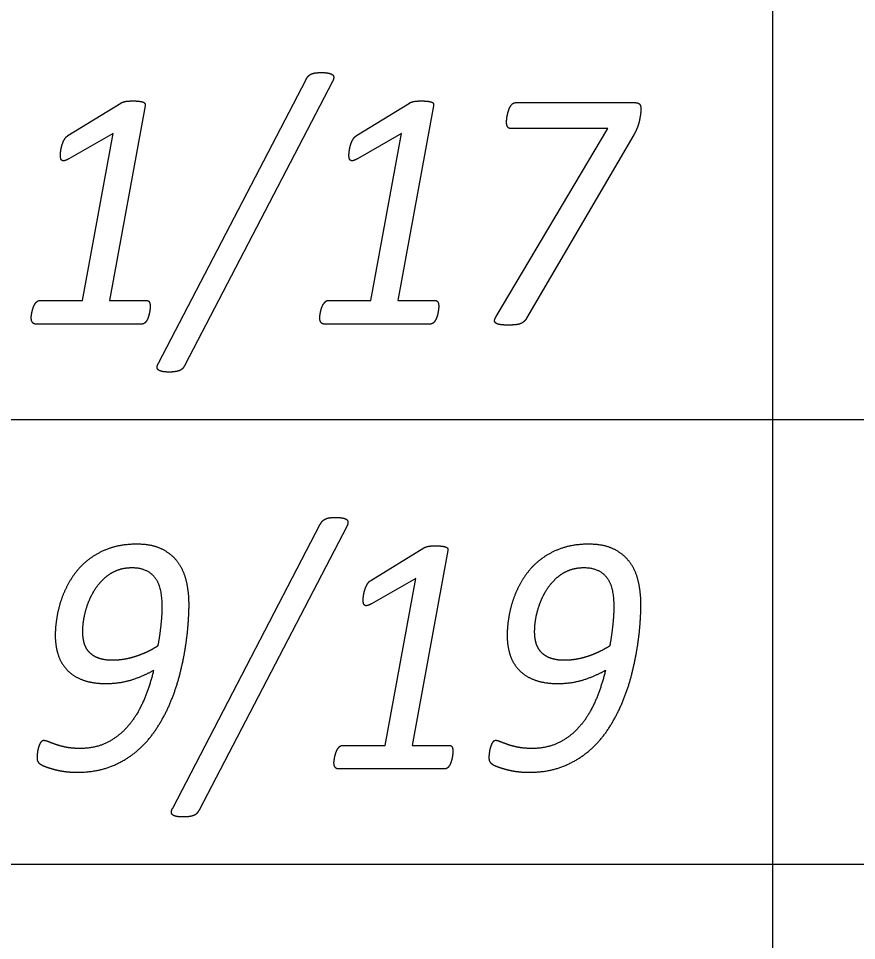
# Model space of a CAD drawing. Extents: x -14196 to 143, y -6096 to 28.
# Drawn here: x 82.671 to 83.142, y -7.622 to -7.104 of the extents above; entities that cross this region are included whole.
import ezdxf

# ---------------------------------------------------------------- set-up
doc = ezdxf.new("R2010")
doc.units = 0
doc.layers.add('RS_Raster1', color=7, linetype='Continuous')
doc.layers.add('SH_Text', color=7, linetype='Continuous')

msp = doc.modelspace()

# ---------------------------------------------------------------- linework, layer by layer
at = {"layer": 'RS_Raster1'}
for p, q in [((83.09453, -8.32886), (83.09453, -4.30794)), ((81.09453, -7.32886), (94.54453, -7.32886)), ((81.09453, -7.57886), (94.54453, -7.57886))]:
    msp.add_line(p, q, dxfattribs=at)
at = {"layer": 'SH_Text'}
for p, q in [((82.74949, -7.2973), (82.83242, -7.13783)), ((82.84732, -7.13898), (82.76428, -7.29845)), ((82.69866, -7.16942), (82.72841, -7.1511)), ((82.86074, -7.16942), (82.89049, -7.1511)), ((82.95016, -7.15089), (83.01689, -7.15089)), ((83.02052, -7.15445), (83.02052, -7.15445)), ((83.01654, -7.1689), (82.95629, -7.27204)), ((82.74485, -7.2655), (82.74485, -7.2655)), ((82.90693, -7.2655), (82.90693, -7.2655)), ((82.74025, -7.2753), (82.68038, -7.2753)), ((82.90233, -7.2753), (82.84246, -7.2753)), ((82.75748, -7.5473), (82.84041, -7.38783)), ((82.85531, -7.38898), (82.77227, -7.54845)), ((82.86873, -7.41942), (82.89848, -7.4011)), ((82.6915, -7.45033), (82.6915, -7.45033)), ((82.70695, -7.44818), (82.70695, -7.44818)), ((82.94537, -7.45033), (82.94537, -7.45033)), ((82.96081, -7.44818), (82.96081, -7.44818)), ((82.91492, -7.5155), (82.91492, -7.5155)), ((82.91032, -7.5253), (82.85045, -7.5253))]:
    msp.add_line(p, q, dxfattribs=at)
for points in [[(82.74195, -7.15264), (82.72196, -7.26204), (82.74264, -7.26204)], [(82.90403, -7.15264), (82.88404, -7.26204), (82.90472, -7.26204)], [(82.93921, -7.27099), (83.00195, -7.16544), (82.94743, -7.16544)], [(82.68287, -7.26204), (82.70674, -7.26204), (82.72398, -7.16826), (82.69916, -7.18246)], [(82.84495, -7.26204), (82.86882, -7.26204), (82.88606, -7.16826), (82.86124, -7.18246)], [(82.91202, -7.40264), (82.89203, -7.51204), (82.91271, -7.51204)], [(82.85294, -7.51204), (82.87681, -7.51204), (82.89405, -7.41826), (82.86923, -7.43246)]]:
    msp.add_lwpolyline(points, dxfattribs=at)
for points in [[(82.83379, -7.13586), (82.83454, -7.13514), (82.83556, -7.13471)], [(82.83556, -7.13471), (82.83657, -7.13427), (82.83798, -7.13413)], [(82.83798, -7.13413), (82.8394, -7.13399), (82.84125, -7.13399)], [(82.84125, -7.13399), (82.84357, -7.13399), (82.84509, -7.13432)], [(82.84509, -7.13432), (82.84661, -7.13466), (82.84727, -7.13524)], [(82.83242, -7.13783), (82.83304, -7.13658), (82.83379, -7.13586)], [(82.84727, -7.13524), (82.84794, -7.13581), (82.84794, -7.13677)], [(82.84794, -7.13677), (82.84794, -7.13774), (82.84732, -7.13898)], [(82.72943, -7.15062), (82.73, -7.15043), (82.7308, -7.15024)], [(82.7308, -7.15024), (82.7316, -7.15004), (82.73271, -7.15)], [(82.73271, -7.15), (82.73382, -7.14995), (82.73533, -7.14995)], [(82.73533, -7.14995), (82.73754, -7.14995), (82.7389, -7.15014)], [(82.7389, -7.15014), (82.74027, -7.15033), (82.74102, -7.15067)], [(82.89151, -7.15062), (82.89208, -7.15043), (82.89288, -7.15024)], [(82.89288, -7.15024), (82.89368, -7.15004), (82.89479, -7.15)], [(82.89479, -7.15), (82.8959, -7.14995), (82.89741, -7.14995)], [(82.89741, -7.14995), (82.89962, -7.14995), (82.90098, -7.15014)], [(82.90098, -7.15014), (82.90235, -7.15033), (82.9031, -7.15067)], [(82.72841, -7.1511), (82.72885, -7.15081), (82.72943, -7.15062)], [(82.74102, -7.15067), (82.74177, -7.15101), (82.74191, -7.15154)], [(82.74191, -7.15154), (82.74204, -7.15207), (82.74195, -7.15264)], [(82.89049, -7.1511), (82.89093, -7.15081), (82.89151, -7.15062)], [(82.9031, -7.15067), (82.90385, -7.15101), (82.90399, -7.15154)], [(82.90399, -7.15154), (82.90412, -7.15207), (82.90403, -7.15264)], [(82.94549, -7.15788), (82.94575, -7.15667), (82.94615, -7.15542)], [(82.94615, -7.15542), (82.94654, -7.15417), (82.94712, -7.15315)], [(82.94712, -7.15315), (82.94769, -7.15214), (82.94844, -7.15151)], [(82.94844, -7.15151), (82.94919, -7.15089), (82.95016, -7.15089)], [(83.01689, -7.15089), (83.01928, -7.15089), (83.0199, -7.1519)], [(83.0199, -7.1519), (83.02052, -7.15291), (83.02052, -7.15445)], [(83.02052, -7.15445), (83.02052, -7.15561), (83.0203, -7.15729)], [(82.94504, -7.16188), (82.94504, -7.1613), (82.94513, -7.16019)], [(82.94513, -7.16019), (82.94522, -7.15908), (82.94549, -7.15788)], [(83.0203, -7.15729), (83.02008, -7.15898), (83.01968, -7.16091)], [(82.94562, -7.16448), (82.94504, -7.16351), (82.94504, -7.16188)], [(82.94743, -7.16544), (82.9462, -7.16544), (82.94562, -7.16448)], [(83.01849, -7.16491), (83.01769, -7.16698), (83.01654, -7.1689)], [(83.01968, -7.16091), (83.01928, -7.16283), (83.01849, -7.16491)], [(82.69663, -7.17162), (82.69742, -7.17018), (82.69866, -7.16942)], [(82.85871, -7.17162), (82.8595, -7.17018), (82.86074, -7.16942)], [(82.69464, -7.17781), (82.69486, -7.17623), (82.69535, -7.17465)], [(82.69535, -7.17465), (82.69583, -7.17306), (82.69663, -7.17162)], [(82.85672, -7.17781), (82.85694, -7.17623), (82.85743, -7.17465)], [(82.85743, -7.17465), (82.85791, -7.17306), (82.85871, -7.17162)], [(82.69442, -7.18045), (82.69442, -7.17939), (82.69464, -7.17781)], [(82.69464, -7.18237), (82.69442, -7.1816), (82.69442, -7.18045)], [(82.8565, -7.18045), (82.8565, -7.17939), (82.85672, -7.17781)], [(82.85672, -7.18237), (82.8565, -7.1816), (82.8565, -7.18045)], [(82.69543, -7.18342), (82.69486, -7.18313), (82.69464, -7.18237)], [(82.69688, -7.18347), (82.696, -7.18371), (82.69543, -7.18342)], [(82.69916, -7.18246), (82.69776, -7.18323), (82.69688, -7.18347)], [(82.85751, -7.18342), (82.85694, -7.18313), (82.85672, -7.18237)], [(82.85896, -7.18347), (82.85808, -7.18371), (82.85751, -7.18342)], [(82.86124, -7.18246), (82.85984, -7.18323), (82.85896, -7.18347)], [(82.67911, -7.26617), (82.67951, -7.26502), (82.68004, -7.26415)], [(82.68004, -7.26415), (82.68057, -7.26329), (82.68128, -7.26266)], [(82.68128, -7.26266), (82.68199, -7.26204), (82.68287, -7.26204)], [(82.74264, -7.26204), (82.74388, -7.26204), (82.74436, -7.26295)], [(82.74436, -7.26295), (82.74485, -7.26387), (82.74485, -7.2655)], [(82.84119, -7.26617), (82.84159, -7.26502), (82.84212, -7.26415)], [(82.84212, -7.26415), (82.84265, -7.26329), (82.84336, -7.26266)], [(82.84336, -7.26266), (82.84407, -7.26204), (82.84495, -7.26204)], [(82.90472, -7.26204), (82.90596, -7.26204), (82.90644, -7.26295)], [(82.90644, -7.26295), (82.90693, -7.26387), (82.90693, -7.2655)], [(82.67814, -7.27035), (82.67827, -7.26944), (82.67849, -7.26838)], [(82.67849, -7.26838), (82.67871, -7.26732), (82.67911, -7.26617)], [(82.74436, -7.2692), (82.74414, -7.2703), (82.74379, -7.27136)], [(82.74472, -7.26708), (82.74458, -7.26809), (82.74436, -7.2692)], [(82.74485, -7.2655), (82.74485, -7.26608), (82.74472, -7.26708)], [(82.84022, -7.27035), (82.84035, -7.26944), (82.84057, -7.26838)], [(82.84057, -7.26838), (82.84079, -7.26732), (82.84119, -7.26617)], [(82.90644, -7.2692), (82.90622, -7.2703), (82.90587, -7.27136)], [(82.9068, -7.26708), (82.90666, -7.26809), (82.90644, -7.2692)], [(82.90693, -7.2655), (82.90693, -7.26608), (82.9068, -7.26708)], [(82.67801, -7.27175), (82.67801, -7.27127), (82.67814, -7.27035)], [(82.67867, -7.27434), (82.67801, -7.27338), (82.67801, -7.27175)], [(82.68038, -7.2753), (82.67932, -7.2753), (82.67867, -7.27434)], [(82.74171, -7.27477), (82.74104, -7.2753), (82.74025, -7.2753)], [(82.7429, -7.27333), (82.74237, -7.27425), (82.74171, -7.27477)], [(82.74379, -7.27136), (82.74343, -7.27242), (82.7429, -7.27333)], [(82.84009, -7.27175), (82.84009, -7.27127), (82.84022, -7.27035)], [(82.84075, -7.27434), (82.84009, -7.27338), (82.84009, -7.27175)], [(82.84246, -7.2753), (82.8414, -7.2753), (82.84075, -7.27434)], [(82.90379, -7.27477), (82.90312, -7.2753), (82.90233, -7.2753)], [(82.90498, -7.27333), (82.90445, -7.27425), (82.90379, -7.27477)], [(82.90587, -7.27136), (82.90551, -7.27242), (82.90498, -7.27333)], [(82.93886, -7.27464), (82.93815, -7.27397), (82.93833, -7.2731)], [(82.93833, -7.2731), (82.93851, -7.27224), (82.93921, -7.27099)], [(82.94124, -7.2756), (82.93957, -7.27531), (82.93886, -7.27464)], [(82.95474, -7.27401), (82.95389, -7.27473), (82.9527, -7.27517)], [(82.95629, -7.27204), (82.95558, -7.27329), (82.95474, -7.27401)], [(82.94592, -7.27589), (82.94292, -7.27589), (82.94124, -7.2756)], [(82.94986, -7.27574), (82.94822, -7.27589), (82.94592, -7.27589)], [(82.9527, -7.27517), (82.9515, -7.2756), (82.94986, -7.27574)], [(82.74874, -7.29946), (82.74878, -7.29855), (82.74949, -7.2973)], [(82.74936, -7.301), (82.74869, -7.30037), (82.74874, -7.29946)], [(82.76291, -7.30042), (82.76216, -7.30114), (82.7611, -7.30153)], [(82.76428, -7.29845), (82.76367, -7.2997), (82.76291, -7.30042)], [(82.75153, -7.30196), (82.75002, -7.30162), (82.74936, -7.301)], [(82.75545, -7.3023), (82.75305, -7.3023), (82.75153, -7.30196)], [(82.75867, -7.3021), (82.7573, -7.3023), (82.75545, -7.3023)], [(82.7611, -7.30153), (82.76004, -7.30191), (82.75867, -7.3021)], [(82.84041, -7.38783), (82.84103, -7.38658), (82.84178, -7.38586)], [(82.84178, -7.38586), (82.84253, -7.38514), (82.84355, -7.38471)], [(82.84355, -7.38471), (82.84456, -7.38427), (82.84597, -7.38413)], [(82.84597, -7.38413), (82.84739, -7.38399), (82.84924, -7.38399)], [(82.84924, -7.38399), (82.85156, -7.38399), (82.85308, -7.38432)], [(82.85308, -7.38432), (82.8546, -7.38466), (82.85527, -7.38524)], [(82.85527, -7.38524), (82.85593, -7.38581), (82.85593, -7.38677)], [(82.85593, -7.38677), (82.85593, -7.38774), (82.85531, -7.38898)], [(82.7373, -7.39901), (82.72881, -7.39901), (82.72214, -7.40132)], [(82.75091, -7.40156), (82.74537, -7.39901), (82.7373, -7.39901)], [(82.99116, -7.39901), (82.98268, -7.39901), (82.976, -7.40132)], [(83.00478, -7.40156), (82.99923, -7.39901), (82.99116, -7.39901)], [(82.72214, -7.40132), (82.71546, -7.40363), (82.71034, -7.40758)], [(82.76001, -7.40863), (82.75646, -7.40411), (82.75091, -7.40156)], [(82.89848, -7.4011), (82.89892, -7.40081), (82.8995, -7.40062)], [(82.8995, -7.40062), (82.90007, -7.40043), (82.90087, -7.40024)], [(82.90087, -7.40024), (82.90167, -7.40004), (82.90278, -7.4)], [(82.90278, -7.4), (82.90389, -7.39995), (82.9054, -7.39995)], [(82.9054, -7.39995), (82.90761, -7.39995), (82.90897, -7.40014)], [(82.90897, -7.40014), (82.91034, -7.40033), (82.91109, -7.40067)], [(82.91109, -7.40067), (82.91184, -7.40101), (82.91198, -7.40154)], [(82.91198, -7.40154), (82.91211, -7.40207), (82.91202, -7.40264)], [(82.976, -7.40132), (82.96933, -7.40363), (82.9642, -7.40758)], [(83.01387, -7.40863), (83.01032, -7.40411), (83.00478, -7.40156)], [(82.71034, -7.40758), (82.70521, -7.41153), (82.70167, -7.41668)], [(82.76511, -7.41946), (82.76356, -7.41316), (82.76001, -7.40863)], [(82.9642, -7.40758), (82.95907, -7.41153), (82.95554, -7.41668)], [(83.01897, -7.41946), (83.01742, -7.41316), (83.01387, -7.40863)], [(82.71912, -7.41813), (82.72217, -7.41533), (82.72606, -7.41375)], [(82.72606, -7.41375), (82.72996, -7.41216), (82.73465, -7.41216)], [(82.73465, -7.41216), (82.74282, -7.41216), (82.74713, -7.41731)], [(82.97298, -7.41813), (82.97603, -7.41533), (82.97993, -7.41375)], [(82.97993, -7.41375), (82.98382, -7.41216), (82.98851, -7.41216)], [(82.98851, -7.41216), (82.99668, -7.41216), (83.00099, -7.41731)], [(82.70167, -7.41668), (82.69814, -7.42183), (82.69588, -7.42751)], [(82.71376, -7.42453), (82.71606, -7.42092), (82.71912, -7.41813)], [(82.74713, -7.41731), (82.75143, -7.42246), (82.75143, -7.43431)], [(82.76666, -7.43317), (82.76666, -7.42576), (82.76511, -7.41946)], [(82.8667, -7.42162), (82.86749, -7.42018), (82.86873, -7.41942)], [(82.95554, -7.41668), (82.952, -7.42183), (82.94975, -7.42751)], [(82.96762, -7.42453), (82.96993, -7.42092), (82.97298, -7.41813)], [(83.00099, -7.41731), (83.0053, -7.42246), (83.0053, -7.43431)], [(83.02052, -7.43317), (83.02052, -7.42576), (83.01897, -7.41946)], [(82.70996, -7.43219), (82.71146, -7.42815), (82.71376, -7.42453)], [(82.86471, -7.42781), (82.86493, -7.42623), (82.86542, -7.42465)], [(82.86542, -7.42465), (82.8659, -7.42306), (82.8667, -7.42162)], [(82.96382, -7.43219), (82.96532, -7.42815), (82.96762, -7.42453)], [(82.69588, -7.42751), (82.69363, -7.43319), (82.69257, -7.43912)], [(82.86449, -7.43045), (82.86449, -7.42939), (82.86471, -7.42781)], [(82.94975, -7.42751), (82.94749, -7.43319), (82.94643, -7.43912)], [(82.7077, -7.44033), (82.70845, -7.43624), (82.70996, -7.43219)], [(82.75143, -7.43431), (82.75143, -7.43855), (82.75086, -7.44404)], [(82.76626, -7.44294), (82.76666, -7.43692), (82.76666, -7.43317)], [(82.86471, -7.43237), (82.86449, -7.4316), (82.86449, -7.43045)], [(82.8655, -7.43342), (82.86493, -7.43313), (82.86471, -7.43237)], [(82.86695, -7.43347), (82.86607, -7.43371), (82.8655, -7.43342)], [(82.86923, -7.43246), (82.86783, -7.43323), (82.86695, -7.43347)], [(82.96156, -7.44033), (82.96232, -7.43624), (82.96382, -7.43219)], [(83.0053, -7.43431), (83.0053, -7.43855), (83.00472, -7.44404)], [(83.02012, -7.44294), (83.02052, -7.43692), (83.02052, -7.43317)], [(82.69257, -7.43912), (82.6915, -7.44504), (82.6915, -7.45033)], [(82.70695, -7.44818), (82.70695, -7.44443), (82.7077, -7.44033)], [(82.94643, -7.43912), (82.94537, -7.44504), (82.94537, -7.45033)], [(82.96081, -7.44818), (82.96081, -7.44443), (82.96156, -7.44033)], [(82.75086, -7.44404), (82.75028, -7.44953), (82.74913, -7.45618)], [(82.76476, -7.45626), (82.76586, -7.44895), (82.76626, -7.44294)], [(83.00472, -7.44404), (83.00415, -7.44953), (83.003, -7.45618)], [(83.01862, -7.45626), (83.01973, -7.44895), (83.02012, -7.44294)], [(82.6915, -7.45033), (82.6915, -7.45602), (82.69305, -7.46093)], [(82.70783, -7.45473), (82.70695, -7.45175), (82.70695, -7.44818)], [(82.94537, -7.45033), (82.94537, -7.45602), (82.94691, -7.46093)], [(82.96169, -7.45473), (82.96081, -7.45175), (82.96081, -7.44818)], [(82.71075, -7.45984), (82.70871, -7.45772), (82.70783, -7.45473)], [(82.74913, -7.45618), (82.74647, -7.45791), (82.74345, -7.45936)], [(82.96461, -7.45984), (82.96258, -7.45772), (82.96169, -7.45473)], [(83.003, -7.45618), (83.00033, -7.45791), (82.99732, -7.45936)], [(82.69305, -7.46093), (82.6946, -7.46584), (82.698, -7.4695)], [(82.71601, -7.46311), (82.71278, -7.46196), (82.71075, -7.45984)], [(82.74345, -7.45936), (82.74044, -7.4608), (82.7372, -7.46191)], [(82.76161, -7.47171), (82.76365, -7.46358), (82.76476, -7.45626)], [(82.94691, -7.46093), (82.94846, -7.46584), (82.95186, -7.4695)], [(82.96988, -7.46311), (82.96665, -7.46196), (82.96461, -7.45984)], [(82.99732, -7.45936), (82.9943, -7.4608), (82.99106, -7.46191)], [(83.01547, -7.47171), (83.01751, -7.46358), (83.01862, -7.45626)], [(82.72384, -7.46427), (82.71924, -7.46427), (82.71601, -7.46311)], [(82.73054, -7.46364), (82.72712, -7.46427), (82.72384, -7.46427)], [(82.7372, -7.46191), (82.73396, -7.46302), (82.73054, -7.46364)], [(82.9777, -7.46427), (82.9731, -7.46427), (82.96988, -7.46311)], [(82.9844, -7.46364), (82.98099, -7.46427), (82.9777, -7.46427)], [(82.99106, -7.46191), (82.98782, -7.46302), (82.9844, -7.46364)], [(82.698, -7.4695), (82.7014, -7.47316), (82.70678, -7.47523)], [(82.73485, -7.47508), (82.74151, -7.47287), (82.74674, -7.46988)], [(82.74674, -7.46988), (82.74462, -7.47882), (82.7412, -7.4868)], [(82.75629, -7.48773), (82.75957, -7.47984), (82.76161, -7.47171)], [(82.95186, -7.4695), (82.95526, -7.47316), (82.96065, -7.47523)], [(82.98871, -7.47508), (82.99537, -7.47287), (83.00061, -7.46988)], [(83.00061, -7.46988), (82.99848, -7.47882), (82.99507, -7.4868)], [(83.01016, -7.48773), (83.01344, -7.47984), (83.01547, -7.47171)], [(82.70678, -7.47523), (82.71217, -7.4773), (82.71976, -7.4773)], [(82.71976, -7.4773), (82.72819, -7.4773), (82.73485, -7.47508)], [(82.96065, -7.47523), (82.96603, -7.4773), (82.97363, -7.4773)], [(82.97363, -7.4773), (82.98206, -7.4773), (82.98871, -7.47508)], [(82.7412, -7.4868), (82.73779, -7.49477), (82.73278, -7.50078)], [(82.99507, -7.4868), (82.99166, -7.49477), (82.98665, -7.50078)], [(82.74836, -7.50274), (82.75302, -7.49562), (82.75629, -7.48773)], [(83.00223, -7.50274), (83.00688, -7.49562), (83.01016, -7.48773)], [(82.73278, -7.50078), (82.72777, -7.50678), (82.72104, -7.51029)], [(82.73733, -7.5153), (82.74371, -7.50986), (82.74836, -7.50274)], [(82.98665, -7.50078), (82.98164, -7.50678), (82.9749, -7.51029)], [(82.9912, -7.5153), (82.99758, -7.50986), (83.00223, -7.50274)], [(82.68279, -7.5113), (82.68239, -7.51217), (82.68209, -7.51322)], [(82.68376, -7.5099), (82.68319, -7.51043), (82.68279, -7.5113)], [(82.68513, -7.50938), (82.68434, -7.50938), (82.68376, -7.5099)], [(82.68774, -7.51005), (82.6861, -7.50938), (82.68513, -7.50938)], [(82.69184, -7.51159), (82.68937, -7.51072), (82.68774, -7.51005)], [(82.69767, -7.51313), (82.69431, -7.51245), (82.69184, -7.51159)], [(82.70535, -7.5138), (82.70102, -7.5138), (82.69767, -7.51313)], [(82.72104, -7.51029), (82.7143, -7.5138), (82.70535, -7.5138)], [(82.85011, -7.51415), (82.85064, -7.51329), (82.85135, -7.51266)], [(82.85135, -7.51266), (82.85206, -7.51204), (82.85294, -7.51204)], [(82.91271, -7.51204), (82.91395, -7.51204), (82.91443, -7.51295)], [(82.91443, -7.51295), (82.91492, -7.51387), (82.91492, -7.5155)], [(82.93666, -7.5113), (82.93626, -7.51217), (82.93595, -7.51322)], [(82.93763, -7.5099), (82.93705, -7.51043), (82.93666, -7.5113)], [(82.93899, -7.50938), (82.9382, -7.50938), (82.93763, -7.5099)], [(82.9416, -7.51005), (82.93997, -7.50938), (82.93899, -7.50938)], [(82.9457, -7.51159), (82.94323, -7.51072), (82.9416, -7.51005)], [(82.95153, -7.51313), (82.94818, -7.51245), (82.9457, -7.51159)], [(82.95921, -7.5138), (82.95489, -7.5138), (82.95153, -7.51313)], [(82.9749, -7.51029), (82.96816, -7.5138), (82.95921, -7.5138)], [(82.68134, -7.51741), (82.68125, -7.51842), (82.68125, -7.5189)], [(82.6816, -7.51534), (82.68142, -7.5164), (82.68134, -7.51741)], [(82.68209, -7.51322), (82.68178, -7.51428), (82.6816, -7.51534)], [(82.72263, -7.52396), (82.73095, -7.52073), (82.73733, -7.5153)], [(82.84856, -7.51838), (82.84878, -7.51732), (82.84918, -7.51617)], [(82.84918, -7.51617), (82.84958, -7.51502), (82.85011, -7.51415)], [(82.91479, -7.51708), (82.91465, -7.51809), (82.91443, -7.5192)], [(82.91492, -7.5155), (82.91492, -7.51608), (82.91479, -7.51708)], [(82.9352, -7.51741), (82.93511, -7.51842), (82.93511, -7.5189)], [(82.93546, -7.51534), (82.93529, -7.5164), (82.9352, -7.51741)], [(82.93595, -7.51322), (82.93564, -7.51428), (82.93546, -7.51534)], [(82.97649, -7.52396), (82.98482, -7.52073), (82.9912, -7.5153)], [(82.68125, -7.5189), (82.68125, -7.52063), (82.682, -7.5216)], [(82.682, -7.5216), (82.68275, -7.52256), (82.68478, -7.52352)], [(82.68478, -7.52352), (82.68646, -7.5242), (82.68857, -7.52487)], [(82.84808, -7.52175), (82.84808, -7.52127), (82.84821, -7.52035)], [(82.84874, -7.52434), (82.84808, -7.52338), (82.84808, -7.52175)], [(82.84821, -7.52035), (82.84834, -7.51944), (82.84856, -7.51838)], [(82.91297, -7.52333), (82.91244, -7.52425), (82.91178, -7.52477)], [(82.91386, -7.52136), (82.9135, -7.52242), (82.91297, -7.52333)], [(82.91443, -7.5192), (82.91421, -7.5203), (82.91386, -7.52136)], [(82.93511, -7.5189), (82.93511, -7.52063), (82.93586, -7.5216)], [(82.93586, -7.5216), (82.93661, -7.52256), (82.93864, -7.52352)], [(82.93864, -7.52352), (82.94032, -7.5242), (82.94244, -7.52487)], [(82.68857, -7.52487), (82.69069, -7.52554), (82.69307, -7.52607)], [(82.69307, -7.52607), (82.69546, -7.5266), (82.69815, -7.52689)], [(82.69815, -7.52689), (82.70084, -7.52718), (82.70375, -7.52718)], [(82.70375, -7.52718), (82.7143, -7.52718), (82.72263, -7.52396)], [(82.85045, -7.5253), (82.8494, -7.5253), (82.84874, -7.52434)], [(82.91178, -7.52477), (82.91112, -7.5253), (82.91032, -7.5253)], [(82.94244, -7.52487), (82.94456, -7.52554), (82.94694, -7.52607)], [(82.94694, -7.52607), (82.94932, -7.5266), (82.95201, -7.52689)], [(82.95201, -7.52689), (82.95471, -7.52718), (82.95762, -7.52718)], [(82.95762, -7.52718), (82.96816, -7.52718), (82.97649, -7.52396)], [(82.75673, -7.54946), (82.75677, -7.54855), (82.75748, -7.5473)], [(82.77227, -7.54845), (82.77166, -7.5497), (82.7709, -7.55042)], [(82.75735, -7.551), (82.75669, -7.55037), (82.75673, -7.54946)], [(82.75953, -7.55196), (82.75801, -7.55162), (82.75735, -7.551)], [(82.76344, -7.5523), (82.76104, -7.5523), (82.75953, -7.55196)], [(82.76666, -7.5521), (82.76529, -7.5523), (82.76344, -7.5523)], [(82.76909, -7.55153), (82.76803, -7.55191), (82.76666, -7.5521)], [(82.7709, -7.55042), (82.77015, -7.55114), (82.76909, -7.55153)]]:
    msp.add_open_spline(points, degree=2, dxfattribs=at)

doc.saveas('drawing.dxf')
